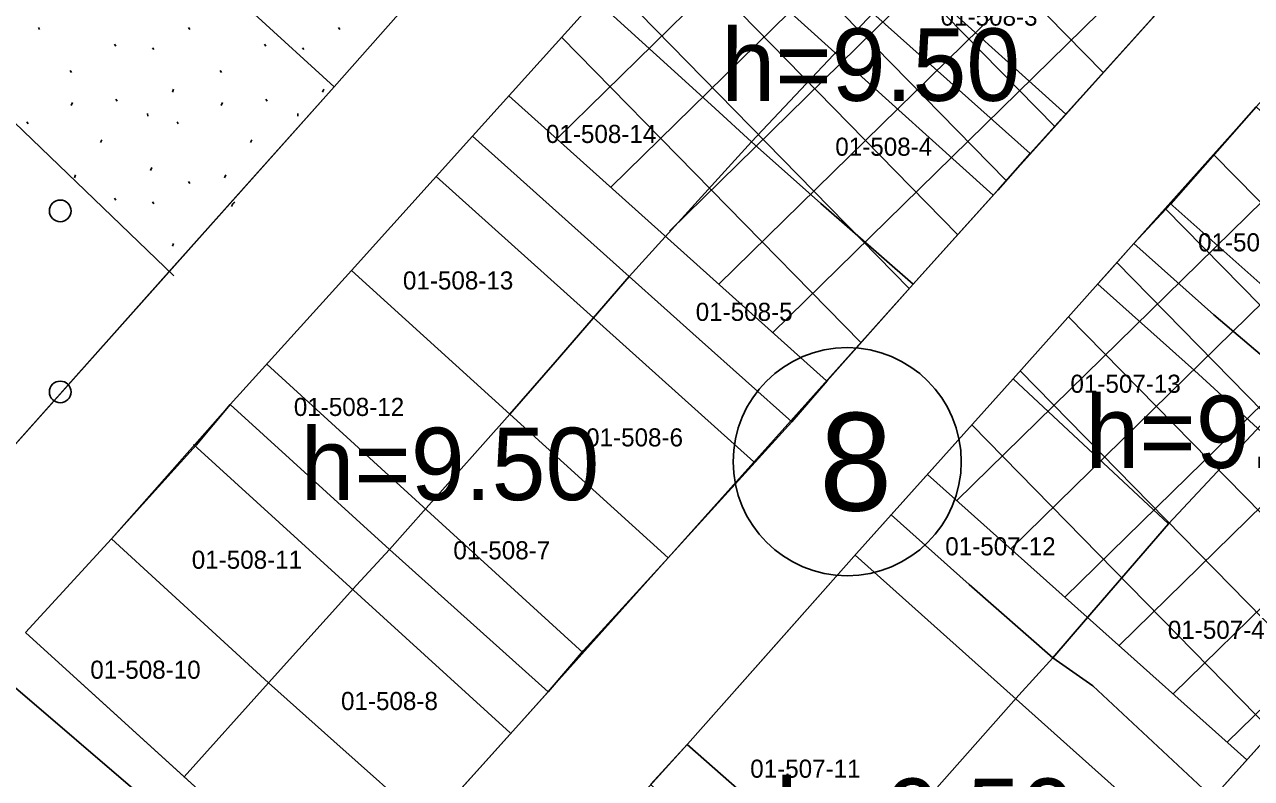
# Model space of a CAD drawing. Extents: x 413946 to 415528, y 4453939 to 4454944.
# Drawn here: x 415335.7 to 415403.5, y 4454614.8 to 4454656.4 of the extents above; entities that cross this region are included whole.
import ezdxf

# ---------------------------------------------------------------- set-up
doc = ezdxf.new("R2010")
doc.units = 0
for name, color, linetype in [('0_KADASTRO', 7, 'Continuous'), ('Level 27', 7, 'Continuous'), ('Level 28', 7, 'Continuous'), ('Level 30', 7, 'Continuous'), ('Level 33', 7, 'Continuous'), ('Level 34', 7, 'Continuous'), ('Level 57', 7, 'Continuous'), ('Level 58', 7, 'Continuous'), ('Level 59', 7, 'Continuous'), ('Level 62', 7, 'Continuous')]:
    doc.layers.add(name, color=color, linetype=linetype)

msp = doc.modelspace()

# ---------------------------------------------------------------- linework, layer by layer
at = {"layer": '0_KADASTRO'}
for points in [[(415312.741, 4454643.871), (415317.338, 4454649.022), (415323.927, 4454656.407), (415335.219, 4454669.06), (415352.813, 4454652.987), (415343.355, 4454642.389), (415331.688, 4454629.314), (415330.336, 4454627.8), (415330.167, 4454627.955), (415321.55, 4454635.825)], [(415367.26, 4454657.81), (415371.84, 4454662.92), (415373.68, 4454665.06), (415382.57, 4454657.04), (415380.715, 4454655.072), (415375.88, 4454649.94), (415373.868, 4454651.777), (415372.406, 4454653.112)], [(415382.57, 4454657.04), (415389.25, 4454664.75), (415390.536, 4454663.605), (415398.1, 4454656.87), (415393.33, 4454651.58), (415391.28, 4454649.29)], [(415360.47, 4454650.26), (415367.26, 4454657.81), (415372.406, 4454653.112), (415373.868, 4454651.777), (415375.88, 4454649.94), (415372.01, 4454645.69), (415369.11, 4454642.5)], [(415375.88, 4454649.94), (415380.715, 4454655.072), (415382.57, 4454657.04), (415391.28, 4454649.29), (415389.48, 4454647.27), (415384.8, 4454642.09), (415379.7, 4454646.54)], [(415397, 4454644.32), (415399.05, 4454646.51), (415403.75, 4454651.87), (415409.1, 4454647), (415412.54, 4454644), (415405.91, 4454636.32), (415404.34, 4454637.91), (415401.42, 4454640.38)], [(415353.77, 4454642.83), (415360.47, 4454650.26), (415369.11, 4454642.5), (415365.023, 4454637.781), (415362.527, 4454634.9)], [(415369.11, 4454642.5), (415372.01, 4454645.69), (415375.88, 4454649.94), (415379.7, 4454646.54), (415384.8, 4454642.09), (415380.06, 4454636.74), (415378.1, 4454634.48), (415372.98, 4454639.04)], [(415390.33, 4454636.85), (415395.027, 4454642.111), (415395.561, 4454642.709), (415397, 4454644.32), (415401.42, 4454640.38), (415404.34, 4454637.91), (415405.91, 4454636.32), (415398.92, 4454628.85)], [(415347.08, 4454635.44), (415353.77, 4454642.83), (415362.527, 4454634.9), (415357.912, 4454629.707), (415355.88, 4454627.42)], [(415362.527, 4454634.9), (415365.023, 4454637.781), (415369.11, 4454642.5), (415372.98, 4454639.04), (415378.1, 4454634.48), (415371.27, 4454626.96)], [(415383.59, 4454629.35), (415390.33, 4454636.85), (415398.92, 4454628.85), (415394.32, 4454623.55), (415392.52, 4454621.45), (415387.91, 4454625.49)], [(415392.52, 4454621.45), (415394.32, 4454623.55), (415398.92, 4454628.85), (415405.91, 4454636.32), (415407.9, 4454634.44), (415409.39, 4454633.1), (415414.54, 4454628.38), (415401.36, 4454613.72), (415394.73, 4454619.9)], [(415340.51, 4454628.01), (415345.2, 4454633.19), (415347.08, 4454635.44), (415355.88, 4454627.42), (415354.05, 4454625.45), (415349.19, 4454620.07)], [(415355.88, 4454627.42), (415357.912, 4454629.707), (415362.527, 4454634.9), (415371.27, 4454626.96), (415366.59, 4454621.84), (415364.64, 4454619.57)], [(415370.29, 4454614.44), (415372.34, 4454616.67), (415377.118, 4454622.056), (415381.68, 4454627.2), (415383.59, 4454629.35), (415387.91, 4454625.49), (415392.52, 4454621.45), (415390.64, 4454619.39), (415385.96, 4454614.09), (415382.84, 4454610.86), (415378.94, 4454606.78), (415375.2, 4454610.12)], [(415335.77, 4454622.85), (415340.51, 4454628.01), (415349.19, 4454620.07), (415344.53, 4454614.87)], [(415349.19, 4454620.07), (415354.05, 4454625.45), (415355.88, 4454627.42), (415364.64, 4454619.57), (415362.7, 4454617.4), (415358.02, 4454612.21), (415352.809, 4454616.848)], [(415385.96, 4454614.09), (415390.64, 4454619.39), (415392.52, 4454621.45), (415394.73, 4454619.9), (415401.36, 4454613.72), (415399.38, 4454611.47), (415394.62, 4454606.3)], [(415344.53, 4454614.87), (415349.19, 4454620.07), (415352.809, 4454616.848), (415358.02, 4454612.21), (415353.29, 4454606.93)]]:
    msp.add_lwpolyline(points, close=True, dxfattribs=at)
at = {"layer": 'Level 27'}
for points in [[(415335.77, 4454622.85), (415340.51, 4454628.01), (415347.08, 4454635.44), (415353.77, 4454642.83), (415360.47, 4454650.26), (415367.26, 4454657.81), (415373.68, 4454665.06), (415380.58, 4454672.77), (415385.364, 4454677.98)], [(415358.506, 4454659.419), (415356.79, 4454657.48), (415352.813, 4454652.987), (415330.336, 4454627.8), (415312.741, 4454643.871), (415335.219, 4454669.06)], [(415402.793, 4454662.086), (415384.8, 4454642.09), (415371.27, 4454626.96), (415362.7, 4454617.4), (415353.29, 4454606.93)], [(415358.88, 4454601.81), (415363.64, 4454607.07), (415368.36, 4454612.28), (415372.34, 4454616.67), (415381.68, 4454627.2), (415390.33, 4454636.85), (415397, 4454644.32), (415403.75, 4454651.87), (415408.422, 4454657.054)], [(415409.559, 4454622.84), (415401.36, 4454613.72), (415394.62, 4454606.3), (415389.82, 4454600.98), (415381.06, 4454591.26), (415376.36, 4454585.96)]]:
    msp.add_lwpolyline(points, dxfattribs=at)
at = {"layer": 'Level 28'}
msp.add_line((415353.29, 4454606.93), (415335.77, 4454622.85), dxfattribs=at)
at = {"layer": 'Level 33'}
for centre in [(415337.688, 4454646.127), (415337.688, 4454636.127)]:
    msp.add_circle(centre, 0.6, dxfattribs=at)
msp.add_arc((415347.688, 4454646.127), 0.6, 125.38261, 155.1534, dxfattribs=at)
at = {"layer": 'Level 34'}
for p, q in [((415365.12, 4454650.117), (415389.609, 4454674.109)), ((415368.102, 4454647.438), (415392.569, 4454671.41)), ((415395.308, 4454653.768), (415378.723, 4454670.695)), ((415371.347, 4454645.017), (415395.529, 4454668.71)), ((415392.627, 4454650.788), (415376.05, 4454667.708)), ((415374.066, 4454642.082), (415398.489, 4454666.011)), ((415389.946, 4454647.809), (415373.378, 4454664.719)), ((415377.048, 4454639.404), (415401.45, 4454663.311)), ((415387.265, 4454644.83), (415370.72, 4454661.717)), ((415384.585, 4454641.85), (415368.061, 4454658.715)), ((415381.913, 4454638.862), (415365.388, 4454655.728)), ((415387.215, 4454630.134), (415409.89, 4454652.35)), ((415409.76, 4454640.727), (415401.408, 4454649.251)), ((415390.204, 4454627.463), (415409.827, 4454646.687)), ((415409.697, 4454635.075), (415398.736, 4454646.262)), ((415409.633, 4454629.425), (415396.065, 4454643.273)), ((415393.194, 4454624.792), (415409.763, 4454641.026)), ((415409.57, 4454623.773), (415393.395, 4454640.283)), ((415407.323, 4454620.352), (415390.725, 4454637.292)), ((415396.183, 4454622.121), (415409.7, 4454635.364)), ((415404.643, 4454617.371), (415388.05, 4454634.307)), ((415399.173, 4454619.45), (415409.636, 4454629.702)), ((415402.163, 4454616.779), (415409.573, 4454624.039))]:
    msp.add_line(p, q, dxfattribs=at)
at = {"layer": 'Level 57'}
for p, q in [((415343.959, 4454642.547), (415326.859, 4454658.968)), ((415336.478, 4454656.261), (415336.549, 4454656.155)), ((415344.771, 4454656.261), (415344.842, 4454656.155)), ((415353.064, 4454656.261), (415353.135, 4454656.155)), ((415340.686, 4454655.332), (415340.757, 4454655.225)), ((415342.785, 4454655.14), (415342.856, 4454655.033)), ((415348.979, 4454655.332), (415349.05, 4454655.225)), ((415351.078, 4454655.14), (415351.149, 4454655.033)), ((415338.23, 4454653.879), (415338.301, 4454653.772)), ((415346.523, 4454653.879), (415346.594, 4454653.772)), ((415343.882, 4454652.686), (415343.953, 4454652.845)), ((415352.175, 4454652.686), (415352.246, 4454652.845)), ((415338.288, 4454651.957), (415338.36, 4454652.117)), ((415340.753, 4454652.302), (415340.824, 4454652.195)), ((415346.581, 4454651.957), (415346.653, 4454652.117)), ((415349.046, 4454652.302), (415349.117, 4454652.195)), ((415335.848, 4454651.041), (415335.918, 4454650.934)), ((415342.511, 4454651.511), (415342.529, 4454651.351)), ((415344.141, 4454651.041), (415344.211, 4454650.934)), ((415350.804, 4454651.511), (415350.822, 4454651.351)), ((415339.904, 4454649.897), (415339.976, 4454650.057)), ((415348.197, 4454649.897), (415348.269, 4454650.057)), ((415342.676, 4454648.367), (415342.746, 4454648.527)), ((415338.466, 4454647.959), (415338.537, 4454648.119)), ((415344.771, 4454647.751), (415344.842, 4454647.645)), ((415346.759, 4454647.959), (415346.83, 4454648.119)), ((415340.686, 4454646.822), (415340.757, 4454646.715)), ((415342.785, 4454646.63), (415342.856, 4454646.523)), ((415343.882, 4454644.176), (415343.953, 4454644.335))]:
    msp.add_line(p, q, dxfattribs=at)
at = {"layer": 'Level 58'}
msp.add_circle((415381.165, 4454632.278), 6.3, dxfattribs=at)
at = {"layer": 'Level 59'}
for p, q in [((415366.58, 4454621.728), (415349.094, 4454637.665)), ((415362.539, 4454617.294), (415345.053, 4454633.231))]:
    msp.add_line(p, q, dxfattribs=at)
for points in [[(415375.742, 4454667.241), (415393.233, 4454651.462)], [(415371.729, 4454662.779), (415389.219, 4454647.001)], [(415362.476, 4454652.491), (415380.015, 4454636.739)], [(415358.461, 4454648.032), (415376.014, 4454632.266)], [(415404.45, 4454641.697), (415398.996, 4454646.559)], [(415400.346, 4454637.32), (415395.004, 4454642.081)], [(415412.513, 4454626.168), (415400.346, 4454637.32)], [(415403.243, 4454615.814), (415385.602, 4454631.575)], [(415399.218, 4454611.362), (415381.598, 4454627.107)], [(415372.321, 4454616.649), (415389.957, 4454601.132)]]:
    msp.add_lwpolyline(points, dxfattribs=at)
at = {"layer": 'Level 62'}
msp.add_line((415351.945, 4454605.45), (415332.288, 4454622.297), dxfattribs=at)

# ---------------------------------------------------------------- texts
at = {"layer": '0_KADASTRO'}
for s, p in [('01-508-3', (415386.325, 4454656.359)), ('01-508-14', (415364.52, 4454649.879)), ('01-508-4', (415380.506, 4454649.173)), ('01-507-14', (415400.546, 4454643.892)), ('01-508-13', (415356.62, 4454641.787)), ('01-508-5', (415372.795, 4454640.053)), ('01-507-13', (415393.496, 4454636.082)), ('01-508-12', (415350.592, 4454634.802)), ('01-508-6', (415366.739, 4454633.119)), ('01-507-12', (415386.581, 4454627.101)), ('01-508-11', (415344.953, 4454626.362)), ('01-508-7', (415359.405, 4454626.884)), ('01-507-4', (415398.876, 4454622.492)), ('01-508-10', (415339.348, 4454620.288)), ('01-508-8', (415353.199, 4454618.56)), ('01-507-11', (415375.805, 4454614.822))]:
    msp.add_text(s, height=1, dxfattribs=at).set_placement(p)
at = {"layer": 'Level 30'}
for p in [(415374.21, 4454652.205), (415394.322, 4454631.928), (415350.96, 4454630.153), (415377.215, 4454610.779)]:
    msp.add_text('h=9.50', height=4, dxfattribs=at).set_placement(p)
at = {"layer": 'Level 58'}
msp.add_text('8', height=5.4, rotation=359.4141, dxfattribs=at).set_placement((415379.607, 4454629.594))

doc.saveas('drawing.dxf')
